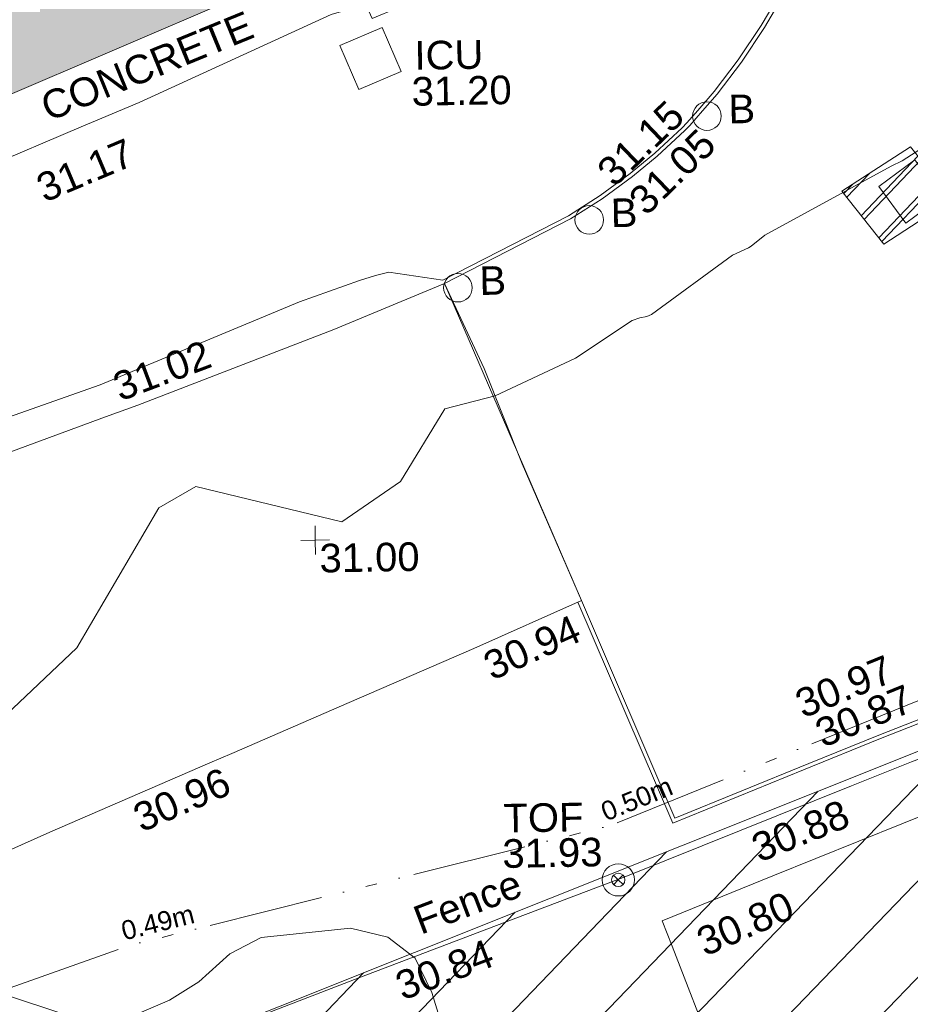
# Model space of a CAD drawing. Header units: millimetres. Extents: x -287732 to 520720, y -103372 to 287754.
# Tile 330 of 380: x 291598 to 303269, y 143674 to 156577. Entities that reach past the tile are written whole.
import ezdxf

# ---------------------------------------------------------------- set-up
doc = ezdxf.new("R2010")
doc.units = ezdxf.units.MM
for name, pattern in [('IMPORT-HIDDEN2 _3_', [4762.5, 3175, -1587.5]), ('IMPORT-UG_EIR_QLB2 _2_', [2750, 1500, -300.0000000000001, 0, -300.0000000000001, 150, -300.0000000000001, 0, -200]), ('IMPORT-UG_ELEC_STREET LIGHTING_QLB2 _2_', [2700, 1500, -300.0000000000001, 0, -250, 150, -300.0000000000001, 0, -200])]:
    doc.linetypes.add(name, pattern=pattern)
for name, color, linetype, lineweight, true_color in [('00__TOPO__TOP_OF_FENCE_SYMBOL', 7, 'Continuous', 9, 0x666666), ('00_TOPO_FURN_BOLLARD', 7, 'Continuous', 9, 0x666666), ('00_UAV_CONCRETE', 9, 'Continuous', 9, 0x808080), ('00_UAV_FENCE', 7, 'Continuous', 9, 0x264c2f), ('00_UAV_FORM_LINES', 7, 'Continuous', 9, 0x666666), ('00_UAV_FURN_BOLLARD', 7, 'Continuous', 9, 0xff9f7f), ('00_UAV_KERB_BOTTOM', 1, 'Continuous', 9, 0xff0000), ('00_UAV_KERB_TOP', 7, 'Continuous', 9, 0xa500a5), ('00_UAV_LEVEL_SPOT', 7, 'Continuous', 9, 0x666666), ('00_UAV_SERV_IC', 5, 'Continuous', 9, 0x0000ff), ('00_UAV_TOP_OF_FENCE', 6, 'Continuous', 9, 0xff00ff), ('00_UAV_TREE_LINE', 7, 'Continuous', 9, 0x52a552), ('01_DTM_CONTOUR_MNR', 7, 'Continuous', 9, 0xa5a552), ('12333-PUM-2D-U-0001-C01 - Rev2_REVIT IMPORT_dwg', 7, 'Continuous', 9, 0x767676), ('A_RHA_Line', 7, 'Continuous', 9, 0x00a600), ('PUM-CHAMBER EXTENTS', 6, 'IMPORT-HIDDEN2 _3_', 9, 0xff00ff), ('PUM-EIRCOMM-NOTES', 6, 'Continuous', 9, 0xff00ff), ('PUM-EIRCOMM-QLB2', 6, 'IMPORT-UG_EIR_QLB2 _2_', 9, 0xff00ff), ('PUM-UNABLE TO SURVEY', 190, 'Continuous', 9, 0x7f00ff)]:
    doc.layers.add(name, color=color, linetype=linetype, lineweight=lineweight, true_color=true_color)
for name, color, linetype, lineweight in [('00_UAV_DRIVE_WAY', 7, 'Continuous', 9), ('00_UAV_SURFACE', 7, 'Continuous', 9), ('00_UAV_SURVEY_TEXT', 7, 'Continuous', 9), ('A_RHA_Detail', 7, 'Continuous', 9)]:
    doc.layers.add(name, color=color, linetype=linetype, lineweight=lineweight)
doc.styles.add('Arial_1', font='arial.ttf', dxfattribs={"height": 250})
doc.styles.add('Swis721 Lt BT_2', font='swissl.ttf', dxfattribs={"height": 375})

# ---------------------------------------------------------------- blocks, each defined once
blk = doc.blocks.new('12333-PUM-2D-U-0001-C01 - Rev2_REVIT IMPORT_dwg_MSL_Bollard_2-2077239-Site Location Plan Proposed')
at = {"layer": '00_TOPO_FURN_BOLLARD', "color": 254, "true_color": 0xcccccc}
blk.add_circle((0, 0), 62.50000000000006, dxfattribs=at)
blk = doc.blocks.new('12333-PUM-2D-U-0001-C01 - Rev2_REVIT IMPORT_dwg_MSL_Node_LineworkTOF-2077248-Site Location Plan Proposed')
at = {"layer": '00__TOPO__TOP_OF_FENCE_SYMBOL', "color": 254, "true_color": 0xcccccc, "flags": 128}
for points in [[(165.3591892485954, 165.3591892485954), (0, 0), (-165.3591892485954, 165.3591892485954)], [(165.3591892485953, -165.3591892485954), (0, 0), (-165.3591892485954, -165.3591892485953)]]:
    blk.add_lwpolyline(points, dxfattribs=at)
at = {"layer": '00__TOPO__TOP_OF_FENCE_SYMBOL', "color": 254, "true_color": 0xcccccc}
for radius in [562.5594001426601, 233.853208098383]:
    blk.add_circle((0, 0), radius, dxfattribs=at)
blk = doc.blocks.new('12333-PUM-2D-U-0001-C01 - Rev2_REVIT IMPORT_dwg_UAV-2077255-Site Location Plan Proposed')
at = {"layer": '00_UAV_LEVEL_SPOT', "color": 254, "true_color": 0xcccccc, "flags": 128}
for points in [[(500.0000000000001, 0), (0, 0), (0, 500.0000000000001)], [(0, -500.0000000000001), (0, 0), (-500.0000000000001, 0)]]:
    blk.add_lwpolyline(points, dxfattribs=at)
blk = doc.blocks.new('12333-PUM-2D-U-0001-C01 - Rev2_REVIT IMPORT_dwg_MGS62954_T2_Galway_ITM_3d_Rev1-2077680-Site Location Plan Proposed')
at = {"layer": '00_UAV_CONCRETE', "color": 254, "true_color": 0xcccccc, "flags": 128}
for points in [[(534205813.6862093, 725713030.2697846), (534207164.0430002, 725709700.1760001), (534205871.6923996, 725709147.4236349), (534204342.0430001, 725708493.1760002), (534202522.043, 725707709.1760002), (534202606.043, 725707515.1760002), (534201543.9830287, 725707092.66879), (534200864.043, 725706822.1760001), (534200787.0430002, 725707006.1760002), (534200330.043, 725706885.1760001), (534197794.043, 725705773.1760001), (534197028.8553972, 725705466.2810527), (534195743.3406352, 725704950.6977054)], [(534214628.1693754, 725690888.5030334), (534212320.7484999, 725690043.9545), (534210141.7485, 725689274.9545), (534209922.6738552, 725689198.9279683), (534206954.7485002, 725688168.9545001), (534206315.5384105, 725689912.1293726), (534206027.7485, 725690696.9545001), (534205113.7485, 725693157.9545002), (534204581.9793639, 725694599.8201276), (534204458.7485, 725694933.9545001), (534205918.7485001, 725695497.9545001), (534208189.7485, 725696366.9545001), (534208790.6246954, 725696606.8313148), (534209965.7485, 725697075.9545001), (534211901.387394, 725697777.7495332)]]:
    blk.add_lwpolyline(points, dxfattribs=at)
at = {"layer": '00_UAV_DRIVE_WAY', "color": 254, "true_color": 0xcccccc, "flags": 128}
for points in [[(534178043.1935001, 725692559.978), (534179202.2416528, 725693196.2409928), (534179810.1935, 725693529.9780002), (534181234.1935, 725694312.9780002), (534183086.1935, 725695386.978), (534183562.5014077, 725695640.1448336), (534185291.1935, 725696558.978), (534187250.1935, 725697518.9780002), (534188034.6123757, 725697872.5372772), (534189655.1935, 725698602.9780002), (534191854.1935, 725699557.9780003), (534192612.4685386, 725699882.8722978), (534194538.1935, 725700707.978), (534197281.1711504, 725701662.650611), (534197705.0430001, 725701810.1760001), (534200292.0430002, 725702755.1760001), (534201754.076, 725703330.9350001)], [(534203472.7485, 725699147.9545002), (534202051.8360465, 725698542.5695745), (534200405.1330169, 725697863.6573031), (534198857.3941835, 725697225.5465642), (534198567.9253107, 725697106.2026594), (534196457.1934137, 725696235.9778762), (534194245.9227445, 725695293.7928747)]]:
    blk.add_lwpolyline(points, dxfattribs=at)
at = {"layer": '00_UAV_FENCE', "color": 254, "true_color": 0xcccccc, "flags": 128}
blk.add_lwpolyline([(534211676.7485, 725698338.9545001), (534207761.7485, 725696959.9545002), (534206969.5000452, 725696657.6825445), (534204013.7485, 725695529.9545001), (534202286.0224605, 725694908.3439454), (534200472.7484999, 725694255.9545001), (534197586.8844554, 725693201.4897124), (534196635.7485, 725692853.9545002)], dxfattribs=at)
at = {"layer": '00_UAV_FORM_LINES', "color": 254, "true_color": 0xcccccc, "flags": 128}
blk.add_lwpolyline([(534175559.1984999, 725692858.7525), (534175734.5775, 725692664.4755001), (534175890.5775, 725692536.4755), (534176017.5775001, 725692460.4755), (534176154.5775, 725692418.4755), (534176384.5775, 725692448.4755), (534176686.5775001, 725692533.4755), (534178682.5775, 725693522.4754999), (534181107.5775, 725694896.4755), (534181497.5775001, 725695208.4755), (534181636.5775001, 725695291.4755001), (534182831.5775, 725696033.4755), (534184232.5775, 725696775.4755), (534186839.5775001, 725698059.4755), (534189525.5775, 725699184.4754999), (534191348.5775, 725699960.4755), (534194436.5775001, 725701158.4755), (534197216.5775, 725702085.4755001), (534199846.5775, 725703127.4755), (534200638.5775, 725703392.4755), (534200849.5775, 725703453.4755001), (534201026.5775001, 725703494.4755001), (534201732.0178488, 725703375.8063492)], dxfattribs=at)
at = {"layer": '00_UAV_KERB_BOTTOM', "color": 254, "true_color": 0xcccccc, "flags": 128}
for points in [[(534206285.8825079, 725707078.8429035), (534206003.3396103, 725706612.5583912), (534205692.0759999, 725706164.9350002), (534205366.0638127, 725705752.8470688), (534205170.0573581, 725705534.2645154), (534205002.0760001, 725705346.9350001), (534204934.7558652, 725705281.8469131), (534204568.076, 725704952.935), (534204239.8956348, 725704691.3403742), (534203837.5087052, 725704407.2243259), (534203418.076, 725704148.935), (534201754.076, 725703330.9350001)], [(534203472.7485, 725699147.9545002), (534204648.7485001, 725696274.9545001), (534206415.7360164, 725696958.6533462), (534207341.7485, 725697316.9545002), (534209848.7485, 725698250.9545001), (534211086.8914519, 725698739.2543739), (534211770.7485002, 725699008.9545001)]]:
    blk.add_lwpolyline(points, dxfattribs=at)
at = {"layer": '00_UAV_KERB_TOP', "color": 254, "true_color": 0xcccccc, "flags": 128}
for points in [[(534206242.5735673, 725707103.8518865), (534205961.391834, 725706639.8137223), (534205651.9061062, 725706194.7470771), (534205327.8083738, 725705785.0790664), (534205110.1498964, 725705542.3506023), (534204966.0403576, 725705381.6424714), (534204900.673502, 725705318.4429011), (534204535.7725609, 725704991.1266834), (534204209.8676432, 725704731.3458312), (534203809.9528413, 725704448.9752947), (534203393.8833575, 725704192.7570621), (534201732.0178488, 725703375.8063492)], [(534203426.7447545, 725699128.3544366), (534204621.053336, 725696210.6260747), (534206342.9815202, 725696876.8901548), (534207359.4985387, 725697270.210145), (534209866.6500064, 725698204.2665752), (534211014.4166197, 725698656.9237516), (534211789.0925001, 725698962.4410863)]]:
    blk.add_lwpolyline(points, dxfattribs=at)
at = {"layer": '00_UAV_SERV_IC', "color": 254, "true_color": 0xcccccc, "flags": 128}
for points in [[(534200996.043, 725706702.176), (534201232.0430001, 725706121.1760001), (534200672.7013804, 725705893.9735521), (534200436.7013804, 725706474.9735521)], [(534207463.076, 725704505.9350001), (534207944.0759999, 725704846.9350001), (534208289.8639714, 725704359.1812927), (534207808.8639713, 725704018.1812927)]]:
    blk.add_lwpolyline(points, close=True, dxfattribs=at)
at = {"layer": '00_UAV_SURFACE', "color": 254, "true_color": 0xcccccc, "flags": 128}
for points in [[(534203472.7485, 725699147.9545002), (534202728.2950001, 725700951.7440001), (534202253.2950001, 725702209.7440001), (534201754.076, 725703330.9350001)], [(534201754.076, 725703330.9350002), (534202669.043, 725701107.1760004), (534203472.7485, 725699147.9545002)]]:
    blk.add_lwpolyline(points, dxfattribs=at)
at = {"layer": '00_UAV_TREE_LINE', "color": 254, "true_color": 0xcccccc, "flags": 128}
blk.add_lwpolyline([(534195889.577768, 725694095.4756973), (534196557.577768, 725693858.4756973), (534197055.577768, 725693724.4756973), (534197368.577768, 725693752.4756973), (534197985.5777681, 725694004.4756974), (534198372.5777681, 725694239.4756973), (534198785.577768, 725694598.4756973), (534199202.577768, 725694807.4756973), (534200372.7485169, 725694905.954598), (534200861.748517, 725694779.9545978), (534201212.748517, 725694499.9545978), (534201424.7485169, 725694045.954598), (534201547.748517, 725693614.9545978), (534201494.7485169, 725693242.9545978), (534201358.748517, 725692928.9545978), (534201119.748517, 725692617.9545978), (534199183.1934137, 725691402.9778763), (534197704.1934138, 725690905.9778762), (534196966.1934138, 725690707.9778762), (534196279.1934137, 725690629.9778763), (534195446.1934137, 725690663.9778763)], dxfattribs=at)
at = {"layer": '01_DTM_CONTOUR_MNR', "color": 254, "true_color": 0xcccccc, "flags": 128}
blk.add_lwpolyline([(534210430.0000002, 725707152.5000002), (534209721.0798122, 725706420.0000001), (534208430.0000002, 725705237.2139305), (534207778.0039929, 725704834.0412601), (534207631.5810718, 725704767.0252205), (534205961.0749444, 725703893.1324863), (534205780.0513371, 725703751.7129948), (534205742.7168633, 725703730.4198475), (534205532.9459175, 725703640.1864673), (534204455.5003405, 725702880.8275788), (534204393.7487563, 725702853.1069653), (534204305.5741217, 725702839.673726), (534204204.5983661, 725702806.083987), (534203450.5849639, 725702325.65268), (534202390.0000001, 725701850.0000001), (534201729.294423, 725701692.326678), (534201128.4743205, 725700749.5672544), (534200351.907699, 725700232.1022912), (534198447.864491, 725700730.531578), (534197957.3192127, 725700458.3717448), (534196851.7954397, 725698644.87256), (534195828.9211175, 725697709.2305237)], dxfattribs=at)
for name, p, xscale, yscale, zscale in [('12333-PUM-2D-U-0001-C01 - Rev2_REVIT IMPORT_dwg_MSL_Bollard_2-2077239-Site Location Plan Proposed', (534205229.295, 725705465.7440001), 3, 3, 3), ('12333-PUM-2D-U-0001-C01 - Rev2_REVIT IMPORT_dwg_MSL_Bollard_2-2077239-Site Location Plan Proposed', (534203663.295, 725704132.7440001), 3, 3, 3), ('12333-PUM-2D-U-0001-C01 - Rev2_REVIT IMPORT_dwg_MSL_Bollard_2-2077239-Site Location Plan Proposed', (534201927.2950001, 725703274.7440001), 3, 3, 3), ('12333-PUM-2D-U-0001-C01 - Rev2_REVIT IMPORT_dwg_UAV-2077255-Site Location Plan Proposed', (534200000.0000001, 725700000), 0.375, 0.375, 0.375), ('12333-PUM-2D-U-0001-C01 - Rev2_REVIT IMPORT_dwg_MSL_Node_LineworkTOF-2077248-Site Location Plan Proposed', (534203892.7485, 725695478.9545001), 0.375, 0.375, 0.375)]:
    blk.add_blockref(name, p, dxfattribs=dict(xscale=xscale, yscale=yscale, zscale=zscale))
at = {"layer": '00_UAV_CONCRETE', "color": 251, "true_color": 0x666666, "char_height": 375, "width": 1495.902363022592, "attachment_point": 1, "line_spacing_factor": 1.005061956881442, "style": 'Swis721 Lt BT_2'}
for s, insert, rotation in [('31.17', (534196390.239401, 725704828.5644228), 21.854314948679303), ('30.80', (534204867.8631754, 725694797.8007661), 22.60069977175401)]:
    blk.add_mtext(s, dxfattribs=dict(at, insert=insert, rotation=rotation))
at = {"layer": '00_UAV_DRIVE_WAY', "color": 251, "true_color": 0x666666, "char_height": 375, "width": 1495.902363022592, "attachment_point": 1, "line_spacing_factor": 1.005061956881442, "style": 'Swis721 Lt BT_2'}
for s, insert, rotation in [('31.02', (534197349.8569263, 725702213.1364225), 19.673179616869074), ('30.94', (534202137.0980616, 725698460.5296746), 23.07660588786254), ('30.96', (534197513.9796696, 725696553.338577), 22.40565841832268)]:
    blk.add_mtext(s, dxfattribs=dict(at, insert=insert, rotation=rotation))
at = {"layer": '00_UAV_FENCE', "color": 251, "true_color": 0x666666, "char_height": 375, "attachment_point": 1, "line_spacing_factor": 1.005061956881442, "style": 'Swis721 Lt BT_2'}
for s, insert, width, rotation in [('30.88', (534205610.4268752, 725696022.5947312), 1495.902363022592, 20.88369447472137), ('Fence', (534201164.6124508, 725695155.9862548), 1681.10932225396, 19.86714981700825), ('30.84', (534200913.1369345, 725694298.6716427), 1495.902363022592, 19.787989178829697)]:
    blk.add_mtext(s, dxfattribs=dict(at, insert=insert, width=width, rotation=rotation))
at = {"layer": '00_UAV_FURN_BOLLARD', "color": 251, "true_color": 0x666666, "char_height": 375, "width": 398.9072968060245, "attachment_point": 1, "line_spacing_factor": 1.005061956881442, "style": 'Swis721 Lt BT_2'}
for insert in [(534205512.0533198, 725705739.9413501), (534203946.0533198, 725704406.9413501), (534202210.0533199, 725703548.9413501)]:
    blk.add_mtext('B', dxfattribs=dict(at, insert=insert))
at = {"layer": '00_UAV_KERB_BOTTOM', "color": 251, "true_color": 0x666666, "char_height": 375, "width": 1495.902363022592, "attachment_point": 1, "line_spacing_factor": 1.005061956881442, "style": 'Swis721 Lt BT_2'}
for s, insert, rotation in [('31.05', (534204154.3977847, 725704434.0463322), 43.11801846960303), ('30.87', (534206470.2327142, 725697510.7244234), 21.147805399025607)]:
    blk.add_mtext(s, dxfattribs=dict(at, insert=insert, rotation=rotation))
at = {"layer": '00_UAV_KERB_TOP', "color": 251, "true_color": 0x666666, "char_height": 375, "width": 1495.902363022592, "attachment_point": 1, "line_spacing_factor": 1.005061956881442, "style": 'Swis721 Lt BT_2'}
for s, insert, rotation in [('31.15', (534203744.4171566, 725704819.7307433), 42.75322791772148), ('30.97', (534206215.0502934, 725697900.3155264), 21.152903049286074)]:
    blk.add_mtext(s, dxfattribs=dict(at, insert=insert, rotation=rotation))
at = {"layer": '00_UAV_LEVEL_SPOT', "insert": (534200051.8765643, 725699949.1441548), "char_height": 375, "width": 1495.902363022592, "attachment_point": 1, "line_spacing_factor": 1.005061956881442, "style": 'Swis721 Lt BT_2'}
blk.add_mtext('31.00', dxfattribs=at)
at = {"layer": '00_UAV_SERV_IC', "color": 251, "true_color": 0x666666, "char_height": 375, "attachment_point": 1, "line_spacing_factor": 1.005061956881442, "style": 'Swis721 Lt BT_2'}
for s, insert, width in [('ICU', (534201410.6361357, 725706513.7789745), 1021.012723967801), ('31.20', (534201365.8079851, 725706043.3999736), 1495.902363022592)]:
    blk.add_mtext(s, dxfattribs=dict(at, insert=insert, width=width))
at = {"layer": '00_UAV_SURVEY_TEXT', "color": 251, "true_color": 0x666666, "insert": (534196465.8724053, 725705890.8649131), "char_height": 375, "width": 3286.236302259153, "attachment_point": 1, "rotation": 21.287907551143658, "line_spacing_factor": 1.005061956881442, "style": 'Swis721 Lt BT_2'}
blk.add_mtext('CONCRETE', dxfattribs=at)
at = {"layer": '00_UAV_TOP_OF_FENCE', "color": 251, "true_color": 0x666666, "char_height": 375, "attachment_point": 1, "line_spacing_factor": 1.005061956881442, "style": 'Swis721 Lt BT_2'}
for s, insert, width in [('TOF', (534202402.5558968, 725696499.9936833), 1163.479615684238), ('31.93', (534202380.132255, 725696036.6169785), 1495.902363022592)]:
    blk.add_mtext(s, dxfattribs=dict(at, insert=insert, width=width))
blk = doc.blocks.new('12333-PUM-2D-U-0001-C01 - Rev2_REVIT IMPORT_dwg-1620468-Site Location Plan Proposed')
at = {"layer": 'PUM-CHAMBER EXTENTS', "true_color": 0xfff4d4}
h = blk.add_hatch(dxfattribs=at)
h.set_pattern_fill('FP_14', style=0, pattern_type=2)
h.set_pattern_definition([(45, (-533641079.65, -725615854.3560001), (-618.7184335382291, 618.7184335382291), [])])
h.paths.add_polyline_path([(561369.3501529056, 32961.6438213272), (583432.350152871, 42064.6438213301), (584672.3501528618, 38987.64382128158), (591969.3501528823, 41930.643821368), (585115.3501528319, 60252.64382129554), (601682.3501528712, 66542.64382133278), (593779.350152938, 86713.6438213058), (593325.3501529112, 86525.64382134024), (591535.8661504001, 91032.67662588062), (570762.3501528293, 82754.64382139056), (556580.3501529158, 77376.64382136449), (542174.3501528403, 72021.64382138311), (551469.3501528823, 54861.6438213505), (558438.2640803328, 39445.56149700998)])
at = {"layer": 'PUM-CHAMBER EXTENTS', "true_color": 0xffaaff}
h = blk.add_hatch(dxfattribs=at)
h.set_pattern_fill('FP_3', color=211, style=0, pattern_type=2)
h.set_pattern_definition([(45, (-533641079.65, -725615854.3560001), (-265.1650429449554, 265.1650429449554), []), (45, (-533640902.873, -725615854.3560001), (-265.1650429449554, 265.1650429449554), [])])
h.paths.add_polyline_path([(566436.3501528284, 87894.64382128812), (567347.3501530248, 88462.64382149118), (566808.3501529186, 89163.64382137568), (565897.3501528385, 88595.64382128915)])
at = {"layer": 'PUM-CHAMBER EXTENTS', "color": 211, "linetype": 'Continuous', "true_color": 0xffaaff, "flags": 128}
blk.add_lwpolyline([(566436.3501528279, 87894.6438212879), (565897.350152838, 88595.64382128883), (566808.3501529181, 89163.64382137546), (567347.3501530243, 88462.64382149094)], close=True, dxfattribs=at)
at = {"layer": 'PUM-EIRCOMM-QLB2', "color": 211, "true_color": 0xffaaff, "flags": 128}
blk.add_lwpolyline([(525325.3501529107, 72917.6438213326), (533024.350152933, 73086.64382132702), (539037.350152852, 73518.64382135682), (543039.3501528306, 74409.64382130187), (556386.3501528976, 78874.6438213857), (562730.3501529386, 80341.64382133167), (567323.3501529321, 82112.64382128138), (572175.3501528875, 84050.64382136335), (575793.3501529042, 85310.64382137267), (578471.781148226, 86422.29634639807)], dxfattribs=at)
at = {"layer": 'PUM-UNABLE TO SURVEY', "color": 7, "true_color": 0xfff4d4, "flags": 128}
blk.add_lwpolyline([(593403.6889939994, 86558.08369385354), (593779.350152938, 86713.6438213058), (601682.3501528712, 66542.64382133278), (585115.3501528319, 60252.64382129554), (591969.3501528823, 41930.64382136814), (584672.3501528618, 38987.64382128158), (583432.350152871, 42064.64382132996), (561369.3501529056, 32961.64382132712), (551469.3501528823, 54861.6438213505), (542174.3501528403, 72021.64382138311), (556580.3501529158, 77376.64382136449), (570762.3501528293, 82754.64382139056), (574739.2409170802, 84339.39395276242)], dxfattribs=at)
blk.add_blockref('12333-PUM-2D-U-0001-C01 - Rev2_REVIT IMPORT_dwg_MGS62954_T2_Galway_ITM_3d_Rev1-2077680-Site Location Plan Proposed', (-533641079.6498471, -725615854.3561786))
at = {"layer": 'PUM-EIRCOMM-NOTES', "char_height": 250, "width": 1160.025439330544, "attachment_point": 2, "line_spacing_factor": 0.9417779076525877, "style": 'Arial_1'}
for s, insert, rotation in [('0.50m', (563028.1538087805, 80799.4361784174), 21.085978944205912), ('0.49m', (556741.0616650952, 79295.90633483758), 13.0203386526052)]:
    blk.add_mtext(s, dxfattribs=dict(at, insert=insert, rotation=rotation))

msp = doc.modelspace()

# ---------------------------------------------------------------- hatches: boundary and pattern name
at = {"layer": 'A_RHA_Detail', "true_color": 0xc0c0c0}
h = msp.add_hatch(color=9, dxfattribs=at)
h.paths.add_polyline_path([(-80880.60083809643, -68502.79057078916), (-80400.865924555, -68483.41509113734), (-80400.865924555, -62984.64684185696), (-24474.85765177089, -63009.32043784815), (-24456.14471271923, -50840.30023858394), (-36622.55041039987, -50831.65104353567), (-36622.55041039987, -44228.57792613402), (-50959.0526582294, -44218.38599194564), (-50959.0526582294, -42573.78171514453), (-54563.9325804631, -42571.21897729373), (-54565.69773352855, -45054.17447474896), (-92408.82109321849, -45027.27149621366), (-92411.78875845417, -49201.74309222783), (-100061.9988811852, -49201.74309222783), (-100052.2214449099, -64852.82557838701), (-86120.90825229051, -64852.82557838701), (-86092.1662649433, -62957.90041523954), (-84861.10047608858, -62957.90041523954), (-84854.79052929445, -68240.109737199), (-80870.60226892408, -68240.10973722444)])
h.paths.add_polyline_path([(-137238.9269902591, -68461.9384092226), (-132719.7426408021, -68433.0633692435), (-132847.0731201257, -62850.04282283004), (-130454.6837966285, -62916.63108078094), (-130498.2830220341, -61355.85393642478), (-117581.136331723, -61423.42893438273), (-117492.3908565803, -49183.91309190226), (-125136.5200282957, -49178.47881952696), (-125133.572703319, -45032.61887136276), (-163007.1824077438, -45005.6942194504), (-163007.1824076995, -44090.2963411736), (-163123.8521269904, -44090.21339942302), (-163122.6389897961, -42383.75184302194), (-166563.8543419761, -42383.75184298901), (-166565.034908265, -44044.39824208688), (-193158.4656786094, -44025.49275805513), (-193195.152889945, -62863.65652504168), (-137269.7106414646, -62916.63108078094), (-137254.3708868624, -65679.90523788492)])
h.paths.add_polyline_path([(120310.9497607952, -32334.28230164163), (120312.4652266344, -31610.73011961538), (133451.2244789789, -31638.24899384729), (133469.2230092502, -19717.98315780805), (121295.7536929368, -19692.48606430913), (121319.8434528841, -8190.941560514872), (112277.0825930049, -8172.001674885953), (112263.1770823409, -14811.1234547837), (78285.85310969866, -14739.95861438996), (78292.82277619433, -8167.077575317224), (75241.99098605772, -8160.673431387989), (69355.76844233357, -8152.931592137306), (69353.6659720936, -9156.74635762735), (68372.60878945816, -9154.691552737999), (68372.60878945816, -13705.52853215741), (69333.7233474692, -13707.54156770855), (69325.07112547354, -16249.53369228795), (66623.4489111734, -16249.53369228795), (66619.79243935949, -17995.29925530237), (65989.07757494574, -17995.2992552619), (65985.44262772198, -19730.78799483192), (57152.23993377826, -19712.28702421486), (57127.42535098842, -31559.89463417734), (70277.87165424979, -31587.43801817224), (70277.87165431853, -32271.7414715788), (78263.96947909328, -32285.12944888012), (78266.62661740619, -31019.79372153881), (112335.8856506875, -31091.15111860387), (112335.8856506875, -32317.57330553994), (119781.4233959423, -32333.17321913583)])
h.paths.add_polyline_path([(7503.717409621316, -1791.439263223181), (15482.43097392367, -674.0213231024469), (15484.0826588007, 148.1327206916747), (56188.28042539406, 205.5276654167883), (56155.84326007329, 14338.3166313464), (18016.62665935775, 14236.48149539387), (17967.9025208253, 34313.18372071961), (21727.10644863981, 34324.0692624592), (21708.90974962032, 40608.10218321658), (18009.66447159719, 40608.10218321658), (17995.54603706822, 45483.75063442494), (9770.084204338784, 45420.6329473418), (3966.213879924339, 45446.76585222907), (3984.771235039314, 14176.56786832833), (1023.062455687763, 14176.56786837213), (-276.5134647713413, 14190.52623461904), (-231.6790044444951, 5968.135265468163), (-226.4491536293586, 193.7444677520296), (553.0869992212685, 183.4716499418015), (7477.609307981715, 143.2867586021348), (7488.638446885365, -674.0213231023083)])
h.paths.add_polyline_path([(77755.59663317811, 53.47451145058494), (77729.51881611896, 1699.844979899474), (94464.47132486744, 1659.976083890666), (94606.37913471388, 17991.390236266), (88810.4190114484, 18015.03260816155), (88799.89418497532, 14436.74271609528), (69413.88950349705, 14457.8773889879), (69377.35724448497, 99.62816357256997), (75241.99098605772, 67.32134432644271)])
h.paths.add_polyline_path([(61252.12079701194, 46453.95617366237), (105774.7348988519, 46472.68783506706), (105768.2642198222, 61852.61234306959), (92285.13876309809, 61852.61234306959), (92308.59670399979, 65784.30757140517), (96107.4668000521, 65767.60445243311), (96059.68081117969, 75209.20847378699), (101084.8427276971, 75071.88872764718), (104988.0046543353, 74765.36560406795), (108403.6894220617, 74363.8408943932), (112009.2703903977, 73787.25420861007), (115645.3524815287, 73049.69667206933), (116890.8108051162, 72761.69136252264), (120208.9929833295, 71893.18353872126), (120865.241739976, 71703.68484519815), (124135.6329506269, 70669.67317906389), (127435.6253142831, 69480.50055823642), (127820.4368670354, 69394.93141813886), (128274.3081769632, 69331.69585753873), (128731.8791144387, 69306.66104516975), (129189.9401488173, 69320.00258290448), (129645.2782985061, 69371.62688826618), (130094.6997111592, 69461.17185603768), (130535.0520071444, 69588.00939074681), (130963.246434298, 69751.24981927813), (131376.2795165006, 69949.74812590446), (131771.2541232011, 70182.11198903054), (132162.5575600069, 70460.5404660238), (132496.0921583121, 70741.69081113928), (132820.871367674, 71064.98072578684), (133117.4593294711, 71414.31364272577), (133383.77568926, 71787.23923950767), (133616.5473239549, 72178.5372844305), (133817.1647262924, 72590.54524898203), (133982.6025969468, 73017.89547513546), (134111.7005086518, 73457.59040801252), (134203.5529320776, 73906.54590458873), (134257.5155883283, 74361.61286216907), (134272.5462649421, 74819.5993153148), (134250.5259875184, 75277.29281745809), (134189.6227572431, 75731.48297747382), (134090.9274700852, 76178.98397757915), (133955.1324028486, 76616.65691993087), (133783.1900598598, 77041.43184345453), (133576.3064937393, 77450.32925647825), (133335.932843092, 77840.48103920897), (133063.7551572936, 78209.15055532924), (132761.6825665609, 78553.75185442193), (132431.8338935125, 78871.8678050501), (132076.5227905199, 79161.26705197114), (131698.2415080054, 79419.91966861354), (131299.6434187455, 79646.01139197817), (131093.5942456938, 79746.34209763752), (132146.0467355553, 83110.22226145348), (122787.7632953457, 86282.54285518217), (121604.3555412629, 82800.3591886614), (117095.9864227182, 83870.84033785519), (116841.9598400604, 83526.35449572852), (116120.5435466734, 91221.93611972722), (110237.7341284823, 91274.27491021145), (110194.3680786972, 90435.39030214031), (104988.0046543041, 90486.49901390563), (104973.2761846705, 94309.82427956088), (103746.1314668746, 94309.8242795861), (103839.9937121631, 122852.1474271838), (96365.09202306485, 122931.9599470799), (96350.3400238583, 123952.4168585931), (104555.5505249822, 123902.1925226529), (104607.3234458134, 120248.5396156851), (125502.5015002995, 120134.1933400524), (125662.0200253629, 137657.3796882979), (114479.5865733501, 137699.2256881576), (114382.306264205, 129149.9458158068), (104644.159003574, 129187.9975073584), (104577.9931702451, 126217.3903144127), (101184.4926406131, 126159.1566967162), (101264.6166812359, 135959.2655565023), (89967.23178808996, 135988.8856164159), (89927.63362986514, 125823.6463181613), (93630.53562302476, 125840.7948842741), (93580.65688892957, 122931.9599470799), (88697.38835376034, 122904.7310126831), (88679.3898954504, 95739.09143775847), (86378.25848996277, 95739.09143775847), (86378.18187189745, 96178.1008337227), (83279.50743284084, 96200.92083327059), (83273.62493422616, 95735.74732133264), (70169.67509619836, 95733.22421950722), (70166.26842742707, 96272.07409347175), (66674.99731294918, 96257.14073655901), (66654.74538556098, 95755.71092136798), (65784.77231079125, 95755.71092136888), (65887.65094984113, 117470.630565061), (53473.3427162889, 117487.9046429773), (53434.44066309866, 98570.46349063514), (40649.41626916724, 98570.46349063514), (40610.16711559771, 94406.01479078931), (38853.82372868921, 94410.36303440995), (38848.65589191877, 89463.65332729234), (40612.46601912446, 89518.45976927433), (40665.38257362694, 86257.73741128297), (38372.19584460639, 86305.72309285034), (38369.79374539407, 76901.0507917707), (50937.9512507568, 76944.40198294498), (50922.88567286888, 74598.78180889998), (56484.9061132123, 74588.85093771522), (56484.9061132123, 75194.85181995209), (92465.4037153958, 75233.0258166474), (92645.92783662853, 71766.64845094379), (89810.55521366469, 69362.83965827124), (85313.16173974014, 69360.94750420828), (85313.16173974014, 66907.4050808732), (75210.14498263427, 66903.15451589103), (75210.14498263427, 63815.70944550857), (70819.40014309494, 63815.70999200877), (70819.21601505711, 64253.35708059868), (69456.83415683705, 64253.35708059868), (69455.7195737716, 66901.99623166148), (61303.32856759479, 66898.5668068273), (61304.56054988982, 63970.32021231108), (70500.41048208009, 63970.32021219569), (70500.4088543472, 61852.59006207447), (61245.6438848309, 61848.69637488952), (61252.03558504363, 46656.49344428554)])
h.paths.add_polyline_path([(-17153.16561239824, 48569.32684293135), (-17153.16561224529, 60770.38083685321), (-29362.88357759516, 60774.70428694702), (-29362.88357759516, 67399.20394580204), (-43507.24466814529, 67405.01911303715), (-43488.5313307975, 69093.07334175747), (-45766.41866231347, 69109.32868388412), (-45794.3462003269, 67405.01911303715), (-47272.11273194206, 67404.2124544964), (-47272.44887633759, 66454.91798908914), (-86004.56386332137, 66468.63299519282), (-86006.66970787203, 60521.58362721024), (-92662.87722510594, 60521.58362721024), (-92665.2138765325, 50184.35611932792), (-79752.0168396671, 50179.78309939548), (-79752.016597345, 48591.4932381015), (-17157.7163123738, 48569.32845417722)])
h.paths.add_polyline_path([(-201056.4185878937, 48628.75479108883), (-138377.9751621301, 48634.64535779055), (-138377.9751621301, 50133.28201003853), (-125467.710581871, 50134.49626164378), (-125468.6909603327, 60566.1903686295), (-132186.8595614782, 60565.86652591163), (-132187.4203588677, 66533.0197876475), (-170643.3098734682, 66805.61809689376), (-170643.3098732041, 67738.78475848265), (-200340.0100486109, 67488.93693764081), (-200348.7171487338, 60827.78025104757), (-201057.5650552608, 60827.71357558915), (-201056.6510294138, 51102.04313372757)])
h.paths.add_polyline_path([(-240051.5126725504, 54769.19491160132), (-239444.490259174, 54811.10754483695), (-239186.5396223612, 54841.92927608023), (-238764.8191577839, 54940.98166103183), (-238382.4735933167, 55122.46891388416), (-237990.3402229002, 55354.87497234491), (-237269.2031023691, 55936.21515020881), (-237032.4836384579, 56225.56611516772), (-236793.0039602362, 56569.31473944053), (-236554.5880578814, 57004.26389721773), (-236432.7219585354, 57267.46508908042), (-236300.081527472, 57753.26238983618), (-236250.7285154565, 58017.17885684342), (-236235.6490609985, 58516.21786804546), (-236233.2538429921, 58987.85640053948), (-236213.7029795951, 59823.48083769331), (-236363.8287855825, 59820.86038205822), (-236634.0279869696, 60698.06075827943), (-236391.9547756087, 61432.19726339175), (-236225.4740089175, 61435.10319600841), (-236201.6036569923, 62637.68779596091), (-232563.5271750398, 62639.28734435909), (-232563.5271750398, 63049.03842404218), (-232732.1945866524, 63049.15302218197), (-232860.1521277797, 63457.95890274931), (-232731.606808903, 63914.24862697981), (-232560.8209656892, 63914.24862697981), (-232515.1276847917, 70598.00033009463), (-240628.6947849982, 70598.85496273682), (-240629.7923196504, 72350.98321577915), (-246412.6011212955, 72347.36085933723), (-246412.6011212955, 70616.45923936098), (-254449.5805725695, 70618.60952619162), (-254454.637144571, 70754.06491720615), (-254469.7140363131, 73191.66276250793), (-263883.2532625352, 73267.83063688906), (-263902.4181505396, 68260.74348553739), (-263714.8217520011, 68259.82096572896), (-263552.9672900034, 67819.65434396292), (-263719.0883117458, 67392.2068408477), (-263913.6298699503, 67392.20684284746), (-263956.7001913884, 58633.76423459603), (-260181.1963171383, 58611.22607638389), (-260192.3146983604, 56354.25111579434), (-257184.684388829, 56339.46086021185), (-257213.4419957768, 57092.93866021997), (-257338.5163846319, 57093.27331223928), (-257471.0109294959, 57531.74572308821), (-257338.5163845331, 58062.22513696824), (-257203.4956297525, 58064.06881289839), (-257173.5751889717, 58598.54056692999), (-256478.2273617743, 58575.27357994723), (-256478.2273617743, 58788.51859473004), (-256013.0091299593, 58911.92701534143), (-255397.0786664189, 58780.99767617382), (-255397.0786664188, 58595.982422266), (-243809.885361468, 58585.92793201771), (-243805.3570672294, 58352.04527760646), (-243740.939469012, 57884.52572680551), (-243619.0830608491, 57421.84877545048), (-243424.3877545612, 56943.65915412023), (-243247.1437899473, 56608.24157713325), (-243003.0710579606, 56249.99021479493), (-242732.2093200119, 55932.75703082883), (-242371.7230178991, 55603.12658811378), (-242141.255125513, 55424.88676767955), (-241804.9643037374, 55216.88439822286), (-241529.4640827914, 55077.02869055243), (-241100.6275144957, 54917.18295003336), (-240836.2134980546, 54840.82833176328), (-240453.4486195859, 54788.60784130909), (-240218.9578693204, 54777.28227442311)])
h.paths.add_polyline_path([(40276.69022552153, 59895.36417752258), (40328.62676029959, 69196.9439153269), (36588.99968785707, 69217.8245910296), (36619.46637569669, 74674.25962428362), (32264.36460078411, 74687.02318924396), (32233.48293867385, 69156.26826306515), (11916.69390495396, 69269.70959686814), (11966.66200111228, 78218.75165974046), (29087.509017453, 78123.15526808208), (29143.44567205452, 88141.1370047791), (15719.348796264, 88216.09212953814), (15732.60379610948, 90589.9978889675), (4594.294101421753, 90652.19003489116), (4525.129359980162, 78265.12250449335), (10096.76365553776, 78234.01258731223), (10077.43887221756, 74773.03821910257), (4547.641142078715, 74803.91453678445), (4465.579974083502, 60107.1600234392), (19125.89094760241, 60025.30234268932), (19139.86249374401, 62527.53804644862), (31738.59196305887, 62457.19146404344), (31724.55430858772, 59943.11609815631), (38369.79364225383, 59906.01157293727)])
h.paths.add_polyline_path([(-246083.0241259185, 72334.29150213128), (-246083.0594797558, 72334.30275087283), (-246208.2905500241, 72334.29150213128)])
h.paths.add_polyline_path([(-114575.3004830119, 112178.0758695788), (-114575.3246435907, 112178.0758695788), (-114707.2752166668, 115801.5811617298)])
h.paths.add_polyline_path([(-154699.9178765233, 101760.4080976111), (-114382.050333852, 101776.0542914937), (-114382.050333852, 106926.9360164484), (-113755.641395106, 106927.1792101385), (-113757.5507412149, 111847.2721531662), (-114431.6837526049, 111847.2721531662), (-114431.8097758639, 112178.0758695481), (-114575.3004830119, 112178.0758695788), (-114578.9984943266, 121707.2390833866), (-123056.9849702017, 121707.2390833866), (-123068.8201032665, 156452.7036899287), (-119381.2340625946, 156454.1348067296), (-119381.2340625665, 160165.8597952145), (-115501.031452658, 160167.3662801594), (-115503.3750945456, 166206.5793118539), (-132411.7987151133, 166599.6604729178), (-132411.8243278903, 166665.6603411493), (-135275.0124468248, 166664.5490317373), (-135275.0124468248, 166628.1883101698), (-135911.3205076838, 166628.1944502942), (-135911.3479256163, 166352.1604668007), (-152521.1633846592, 166345.7146753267), (-152518.3680955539, 159142.6836790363), (-150699.3133726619, 159117.9265656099), (-150758.5477087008, 122560.691203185), (-151059.2005266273, 122560.691203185), (-151061.0981347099, 121302.4374932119), (-154138.3148337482, 121372.6012653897), (-154138.3148337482, 121865.1834517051), (-154704.3888425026, 121867.2611370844), (-154688.5451973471, 119352.3937021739), (-154745.5933227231, 119352.3715636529), (-154745.5763474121, 118722.1532660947), (-160794.1544526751, 118748.7442832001), (-160794.1544526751, 119410.5425977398), (-163852.1622693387, 119422.408321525), (-163855.0715294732, 118762.2003111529), (-167568.6765459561, 118778.5256058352), (-166634.6619849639, 124395.1277019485), (-166930.050559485, 124500.0918161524), (-167568.6765459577, 124707.6250903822), (-168028.2173235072, 124841.3808647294), (-168630.5006276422, 124991.3056740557), (-169238.2056069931, 125117.4693074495), (-169850.3952285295, 125219.6772876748), (-170466.1255403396, 125297.7720169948), (-171089.11025998, 125351.8553033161), (-171704.4065937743, 125381.1774255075), (-172325.0479971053, 125386.3595015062), (-172782.2248668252, 125374.5832362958), (-173401.7764235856, 125337.4554476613), (-174109.844898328, 125263.4341236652), (-174634.1213722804, 125190.4100126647), (-175245.0145766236, 125080.719099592), (-176047.1958093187, 124895.7675260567), (-176665.4852587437, 124724.7228134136), (-177045.3001228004, 124609.1129151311), (-177631.5127792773, 124405.2077276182), (-176665.4852586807, 118818.5158794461), (-177558.9402083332, 118822.4435768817), (-177662.2853368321, 125263.4341236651), (-176365.3912351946, 126542.9270807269), (-159462.2970490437, 126319.910391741), (-157057.7396790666, 128609.0850976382), (-157060.6673204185, 136153.1661957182), (-158638.8016610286, 137740.2441626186), (-159352.3735831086, 137740.2441626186), (-161634.4140634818, 140201.1078539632), (-168727.9404945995, 140256.8191146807), (-171035.0401161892, 137942.8847305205), (-174184.1459014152, 137942.8847305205), (-176460.1167434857, 140292.2858551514), (-177341.6856934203, 140292.2858551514), (-177341.7113613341, 140358.4281613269), (-183428.5803825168, 140356.0660244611), (-185921.6385985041, 137917.4639994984), (-185921.6385985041, 131757.3091155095), (-186906.8767412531, 131756.9267733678), (-187725.3914540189, 130809.9989183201), (-187724.058890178, 127376.1828148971), (-186481.0281350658, 126304.5577463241), (-186479.4846754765, 122327.2959175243), (-185176.2828158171, 121059.4673825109), (-180304.1129154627, 121059.4673824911), (-180304.1136492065, 118802.0484409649), (-193555.3706955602, 118802.0484409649), (-193555.368699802, 133117.8341649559), (-192593.6442938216, 133118.2073819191), (-192593.6442938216, 134200.8158367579), (-192224.6284783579, 134200.9592041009), (-192225.5653014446, 136615.0101267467), (-192595.0012460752, 136615.0101267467), (-192595.4357332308, 137734.4745165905), (-193589.2709668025, 137734.4746851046), (-193589.2685988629, 147474.570583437), (-193163.2062206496, 147492.8644732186), (-192765.7252967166, 147531.087133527), (-192359.9383250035, 147589.5931622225), (-192199.8207947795, 147616.5827294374), (-191882.7548926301, 147682.9245600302), (-191568.5380070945, 147761.6632019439), (-191257.654638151, 147852.677242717), (-190828.6072909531, 148002.2045655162), (-190647.7999969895, 148070.9514233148), (-190349.7690789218, 148197.8750094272), (-190056.9509284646, 148336.4013817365), (-189769.797051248, 148486.3169427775), (-189405.3590254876, 148698.0567944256), (-189132.906026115, 148873.2749095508), (-188867.542109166, 149059.0543929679), (-188609.6764469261, 149255.1087866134), (-188354.9814055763, 149465.3525772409), (-188079.6339208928, 149713.879248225), (-187884.9836199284, 149901.8220103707), (-187545.928247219, 150265.8040604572), (-187446.29984479, 150378.3960832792), (-187241.3270201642, 150629.2310214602), (-187046.3599558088, 150887.9197697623), (-186861.6992771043, 151154.0634500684), (-186546.1373636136, 151669.829875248), (-186524.4196769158, 151707.0632450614), (-163675.2898318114, 151669.829875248), (-163687.5843045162, 148134.07679455), (-157303.6541541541, 148136.492106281), (-157303.6541541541, 155759.91501608), (-157557.4317586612, 155765.0384228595), (-157555.9168973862, 166678.0466575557), (-187009.2021991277, 166699.7464767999), (-187013.0952111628, 162054.4009359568), (-188707.17754695, 162044.5925187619), (-188705.9961892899, 155021.5333641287), (-188737.9999316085, 154650.5326604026), (-188799.0133969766, 154283.1866125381), (-188857.2045401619, 154035.4341107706), (-188966.1106131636, 153679.3368924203), (-189102.6200311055, 153332.8820747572), (-189265.8911675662, 152998.2056672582), (-189454.9174011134, 152677.371060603), (-189645.2484685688, 152421.3220123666), (-189916.9563410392, 152104.2450531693), (-190212.7041973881, 151809.4634871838), (-190530.6686598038, 151538.7947471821), (-190868.8893671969, 151293.9075915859), (-191225.281078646, 151076.3118324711), (-191597.6465194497, 150887.3490191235), (-192092.8415776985, 150682.5621956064), (-192519.2468154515, 150561.8451365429), (-192903.8930791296, 150482.240889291), (-193187.215491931, 150440.8868273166), (-193594.1866364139, 150407.1257787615), (-193594.5952989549, 151459.9895227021), (-205369.2399268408, 151455.4201247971), (-205354.4523517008, 113350.0822379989), (-207187.1580384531, 113349.3710182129), (-207184.3024929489, 105991.0636522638), (-205312.8748221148, 105991.1901500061), (-205311.2362476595, 101769.6553082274), (-175488.6451201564, 101781.2285901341), (-175488.6451201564, 110889.6985621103), (-154703.4627663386, 110897.5679794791), (-154700.2792295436, 102691.5597281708)])
h.paths.add_polyline_path([(193735.9435693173, 113047.8274774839), (208865.0938716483, 114991.0266430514), (208976.1154123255, 114126.6471160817), (216447.8967332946, 115086.3281915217), (216038.7305308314, 118271.9702413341), (232648.5073383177, 120405.3421626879), (233425.993615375, 114352.0734369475), (240632.2017567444, 115277.6440988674), (239854.8412683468, 121329.9334727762), (256406.8682407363, 123455.8879629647), (257091.7572256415, 118089.1198988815), (264572.2871227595, 119040.8180953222), (261877.8350555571, 138524.7609215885), (259178.7147038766, 138221.6086035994), (259197.3483655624, 137439.0084132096), (254686.1480587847, 136897.0007612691), (255412.6810205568, 131314.8303176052), (240852.7447969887, 129522.4514056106), (239771.0426543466, 137918.8519126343), (240649.5822431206, 138010.1984551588), (240062.3063116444, 142776.6750342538), (239165.7694642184, 142685.0143484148), (237630.9646614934, 151018.3171732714), (266172.8791088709, 154560.7889781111), (271297.1876944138, 142612.4006970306), (276531.7397502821, 144861.098714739), (274941.5029779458, 148527.9037281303), (302074.5307653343, 160134.9084326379), (300215.9323773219, 164320.1841173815), (301528.1613272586, 164907.0997989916), (300405.1237791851, 167477.8916353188), (299016.6944531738, 166945.7181824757), (295626.7488506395, 174518.754428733), (294333.0289184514, 177537.1551681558), (287288.8475947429, 174518.754428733), (289427.6893504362, 169661.0163463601), (272956.7816584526, 162557.1203578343), (271943.2187787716, 164897.4305293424), (267016.3118217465, 162764.0369715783), (268502.3094164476, 159357.0430143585), (265200.4029574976, 157946.4096681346), (226856.416695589, 153146.7821792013), (227510.3041274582, 148852.0205334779), (228280.9873165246, 141179.0007483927), (227302.3544112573, 141050.281300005), (227895.3788235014, 136433.1758633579), (228748.5501749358, 136523.8855003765), (229602.3077302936, 128023.7667641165), (217691.2359889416, 126493.8999679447), (217642.3600127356, 126874.433267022), (215138.5007311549, 126552.8357430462), (215194.9980427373, 126112.965074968), (215015.6132226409, 126089.924757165), (214840.9672575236, 127449.66446064), (192258.7012018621, 124549.1816390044), (193486.3576426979, 114991.0266430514)])
h.paths.add_polyline_path([(-78076.24187439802, 117605.5188722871), (-78076.23951902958, 117610.0871211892), (-78070.318122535, 129485.7330792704), (-74723.15926543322, 129478.385255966), (-74723.15926543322, 125435.7860624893), (-48015.64546086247, 125380.0246061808), (-47996.55031653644, 135872.5822179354), (-61198.15919578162, 135901.5630078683), (-74714.72264144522, 135923.5088764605), (-74723.6287602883, 131865.2975510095), (-78070.318122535, 131872.642169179), (-78062.97909487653, 149549.7689430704), (-58292.26570492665, 149541.5607197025), (-58292.26570491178, 148946.2407608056), (-37707.70924046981, 148937.6946533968), (-37703.30827430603, 159740.0672041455), (-44148.26955755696, 159742.7429641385), (-44148.26955755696, 162961.3319174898), (-49829.95437583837, 162961.3319174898), (-49830.92144130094, 160632.0129326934), (-78494.09026625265, 160643.9130440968), (-78494.09026625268, 161615.1537738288), (-78739.225852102, 161615.2555472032), (-78691.7919454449, 168187.9195488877), (-90844.57645036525, 168126.8149079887), (-90962.52567694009, 152686.7636277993), (-89064.97866809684, 152685.9758215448), (-89079.54115380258, 117610.0871211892), (-78374.80218507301, 117605.6428258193)])
h.paths.add_polyline_path([(69254.82576126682, 129235.9722870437), (69259.97086178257, 136167.789247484), (86068.0992678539, 136131.0235193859), (86008.66431381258, 164703.3084147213), (58789.63167882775, 164723.511581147), (58789.63167882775, 170119.2062865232), (54460.1632489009, 170122.4198087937), (54457.21717773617, 166153.279245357), (47042.2151650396, 166158.7829869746), (47041.10931533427, 164668.9097040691), (39173.27935198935, 164674.7495545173), (39172.83712618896, 164078.9539098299), (17014.87910992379, 164095.4005254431), (17002.38841206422, 147267.1142245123), (12659.63471563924, 147267.1142245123), (12653.60087534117, 139137.9291796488), (17031.41608901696, 139134.6797717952), (17024.5879174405, 129935.3194463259), (39191.34773726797, 129918.8662983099), (39191.34773726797, 129258.2867272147), (69014.0340609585, 129236.1510132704)])
h.paths.add_polyline_path([(39265.62356917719, 139467.8223435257), (33050.91021530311, 139484.1586867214), (33087.56357182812, 153427.9220784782), (39277.60130889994, 153411.6505991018), (39277.60130890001, 152830.3127277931), (43058.29603858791, 152820.3745823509), (43024.83899408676, 140092.5601633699), (39267.2657899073, 140092.5601633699)])
h.paths.add_polyline_path([(1979.548949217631, 189123.2414339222), (18699.10403225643, 189180.0465563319), (18678.46874730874, 195253.6675675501), (24349.02704561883, 195272.9334348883), (24334.96888372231, 199550.7690688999), (28829.78348974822, 199566.0403168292), (28798.3577216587, 208815.6446464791), (24334.949615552, 208806.151404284), (24333.90624841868, 209113.2475694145), (16811.59093053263, 209087.6903002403), (16806.58456499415, 208843.5909093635), (6772.293057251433, 208809.4991440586), (6797.166076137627, 201488.5780549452), (-8471.058649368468, 201436.7038490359), (-8471.058649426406, 200429.0172028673), (-11856.09020770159, 200417.5164702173), (-11823.72827009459, 190892.3684138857), (-7614.729360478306, 190906.6685966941), (-7614.729360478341, 190170.8290169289), (-4608.619189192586, 190169.2993656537), (-4608.238782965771, 190916.8832264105), (1973.379031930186, 190939.2444180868), (1977.122761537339, 189837.3456693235)])
h.paths.add_polyline_path([(-20506.22133143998, 190640.0286460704), (-20122.28942212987, 206347.1214480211), (-41550.34215551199, 207015.2557957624), (-41462.26177903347, 210449.6195896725), (-31391.41053372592, 210152.0276719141), (-31078.64493155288, 223862.5743669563), (-44305.08575743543, 224230.7972280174), (-44490.79956591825, 211865.5542346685), (-47510.12209648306, 211942.9901385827), (-47722.57925071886, 203659.0205614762), (-47076.06680548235, 203635.3001465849), (-47175.4684425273, 199531.9403872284), (-46801.21126120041, 199520.4703269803), (-46873.68175963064, 195478.5899481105), (-44600.40472248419, 195425.2559779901), (-44685.88459507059, 192243.2795180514), (-38073.99929115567, 192135.6564362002), (-38104.39995468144, 191126.972250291), (-21537.79264466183, 190668.5723412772)])
h.paths.add_polyline_path([(16801.02360973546, 195961.500137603), (9656.615133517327, 196015.1086063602), (9643.838150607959, 199513.9922857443), (11631.77992468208, 199485.8321209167), (11631.7920940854, 203322.2460456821), (16806.58456511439, 203391.4855728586), (16801.0407710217, 195984.4293109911)])
h.paths.add_polyline_path([(122084.9264926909, 200536.2570557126), (122088.1805162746, 206386.1947929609), (125211.1061638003, 206386.1947929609), (125211.1162733, 206645.8932837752), (126202.7098976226, 206645.8932838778), (126203.0204769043, 207041.0477229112), (130401.4034741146, 206979.0758390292), (130444.2691124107, 209883.280297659), (126202.8383603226, 209945.8832030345), (126203.0204769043, 214624.1281189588), (127364.791950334, 214624.1281190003), (127365.2106673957, 225380.2058567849), (126159.8599207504, 225380.2527798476), (126207.4133336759, 241475.3410923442), (119482.5411291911, 241495.8747898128), (119479.2041949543, 246182.0096278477), (109943.9121324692, 246175.2196735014), (109953.2702601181, 233033.381429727), (115000.5285021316, 233033.3814296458), (114999.579292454, 208653.4991933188), (112026.3032630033, 208653.4991933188), (112024.3519988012, 200538.6761891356), (122024.6079402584, 200536.2715596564)])
h.paths.add_polyline_path([(30087.05071580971, 200986.75440713), (38030.67179071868, 201028.6865660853), (38030.67179071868, 202922.9731660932), (38109.89531492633, 202923.3913649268), (38067.25569096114, 208827.6066631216), (38013.35839378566, 208827.6672237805), (38012.38630971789, 209012.5383931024), (30044.90685988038, 208970.480297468), (30076.83023715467, 202922.9203834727)])
h.paths.add_polyline_path([(195986.2599417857, 205661.5722736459), (202896.8751332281, 206052.0074670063), (202676.8862551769, 209945.7611691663), (195766.2710618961, 209555.3259759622)])
h.paths.add_polyline_path([(-91652.40581580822, 206392.6172135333), (-79454.24421187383, 206432.5105635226), (-79629.29258199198, 238245.6998510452), (-68904.21147484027, 238215.095164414), (-68918.55832832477, 246312.9061543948), (-68918.56040493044, 246314.0782553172), (-68756.515268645, 246312.9061543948), (-68755.20581930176, 246638.9786699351), (-79620.07671794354, 246651.3624133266), (-79606.5628449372, 247343.5411849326), (-82154.50636787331, 247318.0695596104), (-82154.50636787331, 247488.1275895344), (-91640.64698348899, 247472.5371040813), (-91638.72040628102, 246846.4753752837), (-131470.3702759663, 246641.42150215), (-131470.3702759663, 250159.5419305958), (-142857.1087886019, 250176.7939677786), (-142864.0554935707, 246220.0701029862), (-165118.8027587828, 246272.3986783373), (-165040.0492656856, 253907.936045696), (-178677.4727934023, 253929.5079730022), (-178699.5521575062, 238176.7234097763), (-138599.3373496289, 238209.4781454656), (-138548.4479938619, 206627.5237025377), (-126646.6702863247, 206572.2299428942), (-126666.6805510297, 234825.8818836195), (-124962.7180531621, 234825.9534805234), (-124969.0241559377, 234688.4891474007), (-91595.61129713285, 234664.3133306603), (-91650.87307429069, 207155.5994723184)])
h.paths.add_polyline_path([(142123.7078574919, 209113.5383730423), (152768.4446292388, 209127.3137314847), (152745.2992288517, 227012.63380935), (142100.5623961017, 226998.8584508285), (142121.8067345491, 210582.5602643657)])
h.paths.add_polyline_path([(168998.8561129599, 209274.9592350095), (169026.8416078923, 226860.3446540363), (161686.6780314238, 226876.6646907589), (161647.6783165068, 209291.3037608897), (168846.6177107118, 209275.2977201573)])
h.paths.add_polyline_path([(49761.46820719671, 218476.5678095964), (49794.00484360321, 223316.1680811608), (41274.07755982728, 223363.4010619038), (41273.58999769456, 223290.8795634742), (32187.30576796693, 223351.9666549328), (32202.10532419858, 225553.2987454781), (20081.83724695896, 225634.7833114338), (20035.26675877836, 218707.7438801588), (31566.33951793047, 218630.2204881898), (31566.12891731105, 218598.8950898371), (49750.1971391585, 218476.6435849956)])
h.paths.add_polyline_path([(162361.9830851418, 234154.05208666), (162366.6425722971, 241589.9129272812), (135261.102696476, 241630.986197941), (135249.088870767, 234197.8735112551), (160249.0277027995, 234157.4671671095)])
h.paths.add_polyline_path([(176458.8604389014, 246709.5724700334), (176516.2484477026, 252173.1529804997), (168884.2833866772, 252253.3171281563), (168934.86529241, 257068.9279575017), (164355.0504715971, 257117.0331241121), (164296.1746742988, 251511.808811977), (164416.8965511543, 251510.5407811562), (164367.8024342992, 246836.573754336), (171460.1142273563, 246762.0779818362)])

# ---------------------------------------------------------------- linework, layer by layer
at = {"layer": 'A_RHA_Line', "color": 7}
msp.add_line((274941.5029779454, 148527.9037282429), (302074.530765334, 160134.908432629), dxfattribs=at)

# ---------------------------------------------------------------- block references
at = {"layer": '12333-PUM-2D-U-0001-C01 - Rev2_REVIT IMPORT_dwg', "color": 254, "linetype": 'IMPORT-UG_ELEC_STREET LIGHTING_QLB2 _2_', "true_color": 0xffd4d4, "rotation": 0.9999999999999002}
msp.add_blockref('12333-PUM-2D-U-0001-C01 - Rev2_REVIT IMPORT_dwg-1620468-Site Location Plan Proposed', (-261895.0770586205, 55869.5817132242), dxfattribs=at)

doc.saveas('drawing.dxf')
